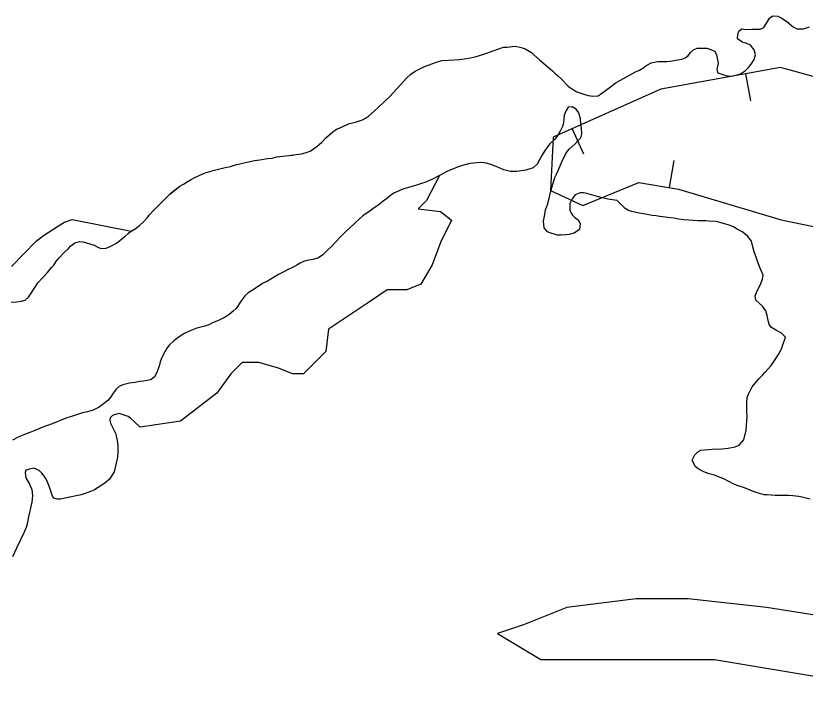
# Model space of a CAD drawing. Extents: x 3187622 to 3225504, y 800805 to 826213.
# Drawn here: x 3209693 to 3210412, y 808604 to 809221 of the extents above; entities that cross this region are included whole.
import ezdxf

# ---------------------------------------------------------------- set-up
doc = ezdxf.new("R2010")
doc.units = 0
for name, color, linetype in [('V-BORW-LINE', 7, 'Continuous'), ('V-SITE-VEGE', 7, 'Continuous'), ('V-TOPO-SHOR', 7, 'Continuous')]:
    doc.layers.add(name, color=color, linetype=linetype)

msp = doc.modelspace()

# ---------------------------------------------------------------- linework, layer by layer
at = {"layer": 'V-BORW-LINE'}
for p, q in [((3210357.31, 809168.2), (3210361.72, 809143.59)), ((3210199.65, 809118.29), (3210209.87, 809095.47)), ((3210288.04, 809064.78), (3210292.21, 809089.43))]:
    msp.add_line(p, q, dxfattribs=at)
for points in [[(3210483.65, 809147.96), (3210389.04, 809173.88), (3210280.34, 809154.41), (3210182.41, 809110.58), (3210179.85, 809062.19), (3210209.36, 809048.38)], [(3210209.36, 809048.38), (3210260.11, 809069.5), (3210296.15, 809063.4), (3210389.74, 809035.32), (3210467.56, 809019.25)]]:
    msp.add_lwpolyline(points, dxfattribs=at)
at = {"layer": 'V-SITE-VEGE'}
for points in [[(3210366.33, 809185.7), (3210365.13, 809190.01), (3210361.91, 809194.35), (3210357.89, 809196.17), (3210354.87, 809196.72), (3210349.87, 809200.07), (3210350.18, 809204.11), (3210351.23, 809207.12), (3210354.04, 809209.11), (3210357.56, 809208.55), (3210363.13, 809208.98), (3210370.45, 809208.87), (3210374, 809210.34), (3210379.18, 809218.85), (3210382.24, 809221.08), (3210386.78, 809220.77), (3210389.79, 809219.21), (3210394.79, 809215.86), (3210400.53, 809210.97), (3210404.04, 809209.16), (3210410.1, 809209.07), (3210415.43, 809211.02)], [(3209893.42, 809085.54), (3209906.34, 809088.64), (3209910.65, 809089.34), (3209915.45, 809090.03), (3209922.29, 809091.19), (3209926.59, 809091.63), (3209930.65, 809092.84), (3209941.77, 809093.95), (3209948.35, 809094.86), (3209953.41, 809095.55), (3209956.71, 809096.26), (3209961.28, 809097.97), (3209967.14, 809102.18), (3209971.75, 809106.15), (3209975.34, 809109.89), (3209979.42, 809113.37), (3209981.73, 809115.36), (3209985.04, 809117.83), (3209989.11, 809119.55), (3209992.16, 809121.02), (3209996.98, 809122.97), (3210002.31, 809124.16), (3210008.9, 809126.34), (3210011.7, 809127.81), (3210014.25, 809129.8), (3210019.37, 809134.27), (3210023.46, 809138), (3210033.44, 809147.46), (3210043.7, 809158.43), (3210048.58, 809164.16), (3210052.93, 809167.89), (3210056.75, 809170.62), (3210064.64, 809174.55), (3210071.75, 809177.48), (3210076.06, 809178.93), (3210081.14, 809180.37), (3210086.95, 809180.8), (3210097.06, 809181.41), (3210103.39, 809182.33), (3210109.97, 809183.5), (3210114.28, 809184.7), (3210120.88, 809186.89), (3210128.49, 809189.56), (3210137.12, 809192.47), (3210140.15, 809192.68), (3210147.99, 809193.32), (3210153.28, 809192.24), (3210156.79, 809190.93), (3210162.56, 809187.81), (3210164.54, 809185.51), (3210169.79, 809180.89), (3210173.78, 809177.55), (3210178.02, 809173.96), (3210181.52, 809171.13), (3210183.76, 809168.83), (3210186.25, 809166.77), (3210189.25, 809163.95), (3210196.22, 809156.78), (3210198.97, 809154.97), (3210203.72, 809151.88), (3210211.01, 809149.5), (3210214.03, 809148.7), (3210218.31, 809147.88), (3210223.12, 809148.32), (3210226.69, 809150.8), (3210234.35, 809156.5), (3210239.45, 809160.46), (3210243.52, 809162.43), (3210248.87, 809165.64), (3210251.67, 809167.11), (3210257.27, 809170.06), (3210260.06, 809171.29), (3210263.88, 809173.51), (3210266.69, 809175.49), (3210271.52, 809178.2), (3210277.35, 809179.38), (3210281.14, 809179.58), (3210285.69, 809179.51), (3210288.72, 809179.72), (3210299.35, 809181.59), (3210302.4, 809182.81), (3210304.95, 809184.79), (3210306.76, 809187.3), (3210309.83, 809190.03), (3210313.13, 809191.75), (3210321.97, 809191.63), (3210326.24, 809190.05), (3210329.26, 809189), (3210330.98, 809185.69), (3210332.38, 809177.84), (3210331.29, 809172.3), (3210332.01, 809169.26), (3210335.78, 809167.95), (3210341.56, 809166.1), (3210346.37, 809166.53), (3210352.7, 809168.21), (3210357.29, 809171.43), (3210360.11, 809174.17), (3210362.43, 809177.17), (3210365.01, 809181.17), (3210366.33, 809185.7)], [(3210390.04, 808932.31), (3210385.53, 808934.65), (3210380.77, 808937.5), (3210378.78, 808940.05), (3210377.59, 808945.37), (3210376.88, 808948.41), (3210375.68, 808952.72), (3210372.71, 808956.8), (3210366.72, 808962.44), (3210366.02, 808966.24), (3210367.32, 808969.25), (3210371.23, 808977.53), (3210372.8, 808981.55), (3210373.36, 808985.08), (3210370.42, 808991.94), (3210365.07, 809006.41), (3210363.63, 809011.98), (3210362.68, 809016.04), (3210359.46, 809020.12), (3210354.97, 809024.23), (3210349.7, 809027.08), (3210346.2, 809029.15), (3210342.43, 809030.47), (3210332.87, 809033.38), (3210329.85, 809033.93), (3210324.04, 809034.26), (3210321.02, 809034.56), (3210313.95, 809034.66), (3210301.33, 809035.34), (3210296.29, 809036.17), (3210292.01, 809036.99), (3210288.98, 809037.28), (3210279.4, 809038.43), (3210275.88, 809038.98), (3210272.34, 809039.28), (3210266.3, 809040.63), (3210260.51, 809041.47), (3210253.96, 809043.08), (3210250.94, 809043.88), (3210247.68, 809045.69), (3210243.45, 809050.05), (3210240.46, 809052.87), (3210231.9, 809054.25), (3210224.6, 809056.12), (3210221.33, 809056.92), (3210217.3, 809058.24), (3210212.77, 809059.32), (3210209.75, 809059.87), (3210206.72, 809059.91), (3210202.4, 809058.2), (3210199.57, 809054.45), (3210197.49, 809050.19), (3210197.4, 809043.88), (3210199.87, 809039.8), (3210201.86, 809037.5), (3210205.11, 809035.43), (3210206.83, 809032.13), (3210206.25, 809026.58), (3210201.41, 809023.36), (3210196.84, 809022.16), (3210193.81, 809021.7), (3210189.51, 809021.51), (3210186.48, 809021.55), (3210181.2, 809022.89), (3210177.18, 809024.46), (3210174.2, 809028.29), (3210173.52, 809034.11), (3210174.63, 809040.41), (3210175.44, 809044.44), (3210177.28, 809049.97), (3210178.89, 809056.26), (3210180.5, 809062.8), (3210181.29, 809065.82), (3210183.68, 809073.87), (3210185.24, 809076.88), (3210186.8, 809080.4), (3210188.63, 809084.66), (3210190.98, 809090.18), (3210194.36, 809096.7), (3210196.93, 809099.7), (3210202.3, 809104.67), (3210204.86, 809107.16), (3210207.43, 809110.15), (3210208.23, 809113.68), (3210208.06, 809118.98), (3210207.35, 809122.78), (3210207.17, 809127.33), (3210205.73, 809132.91), (3210203.25, 809136.23), (3210199.49, 809138.3), (3210195.95, 809137.84), (3210194.14, 809134.84), (3210192.31, 809130.57), (3210192.01, 809127.29), (3210191.71, 809123.76), (3210190.9, 809120.24), (3210189.09, 809116.73), (3210186.5, 809112.22), (3210183.41, 809108.47), (3210179.32, 809104.49), (3210177, 809101.74)], [(3210177, 809101.74), (3210174.43, 809097.99), (3210172.1, 809093.98), (3210167.69, 809086.22), (3210164.11, 809082.73), (3210157.26, 809080.56), (3210149.16, 809079.41), (3210143.35, 809079.49), (3210137.31, 809080.84), (3210133.3, 809082.66), (3210130.29, 809083.97), (3210125.51, 809085.8), (3210121.74, 809086.86), (3210116.19, 809087.45), (3210106.59, 809086.83), (3210099.74, 809084.9), (3210095.93, 809083.69), (3210090.09, 809081.25), (3210086.03, 809079.79), (3210078.9, 809075.85), (3210067, 809053.06), (3210059.37, 809045.44), (3210079.7, 809042.89), (3210089.87, 809035.26), (3210079.7, 809014.92), (3210072.08, 808994.58), (3210061.91, 808976.78), (3210049.21, 808971.7), (3210031.41, 808971.7), (3210016.17, 808961.53), (3209978.04, 808936.1), (3209975.5, 808915.76), (3209955.17, 808895.42), (3209945, 808895.42), (3209932.29, 808900.5), (3209914.5, 808905.59), (3209899.25, 808905.59), (3209889.08, 808895.42), (3209876.37, 808877.62), (3209843.33, 808852.19), (3209806.55, 808846.85), (3209801.81, 808851.47), (3209797.82, 808855.06), (3209795.57, 808856.35), (3209787.53, 808859.25), (3209783.98, 808858.29), (3209781.44, 808857.31), (3209779.39, 808855.32), (3209779.11, 808853.3), (3209779.57, 808850.52), (3209783.99, 808841.36), (3209785.66, 808834.52), (3209786.36, 808829.97), (3209786.27, 808823.65), (3209785.95, 808819.36), (3209782.99, 808806.27), (3209778.6, 808799.52), (3209774.51, 808795.78), (3209768.39, 808791.83), (3209765.08, 808789.86), (3209762.29, 808788.64), (3209752.89, 808785.23), (3209739.47, 808782.64), (3209733.64, 808781.21), (3209731.37, 808781.24), (3209728.1, 808782.05), (3209726.87, 808784.08), (3209723.71, 808792.97), (3209721.51, 808798.3), (3209720.53, 808800.33), (3209719.05, 808802.89), (3209717.06, 808804.93), (3209714.57, 808807.49), (3209709.8, 808809.58), (3209706, 808808.62), (3209702.7, 808807.66), (3209701.92, 808805.65), (3209702.13, 808802.87), (3209702.6, 808800.59), (3209705.81, 808794.99), (3209708.01, 808790.16), (3209708.69, 808784.59), (3209708.1, 808778.54), (3209704.61, 808763.94), (3209704.05, 808760.16), (3209702.72, 808755.38), (3209701.15, 808751.11), (3209694.12, 808736.56), (3209690.48, 808728.78)], [(3209689.4, 808992.96), (3209711.95, 809015.88), (3209718.59, 809021.09), (3209732.35, 809029.99), (3209737.7, 809033.2), (3209744.56, 809035.88), (3209798.37, 809025.16), (3209801.93, 809027.23), (3209806.02, 809030.2), (3209809.6, 809033.68), (3209812.93, 809037.17), (3209814.99, 809039.92), (3209818.33, 809043.66), (3209825.75, 809050.88), (3209830.88, 809056.11), (3209834.72, 809059.84), (3209842.64, 809066.05), (3209845.94, 809067.77), (3209849.26, 809070), (3209852.31, 809071.97), (3209855.62, 809073.7), (3209860.96, 809076.15), (3209865.79, 809078.1), (3209874.15, 809080.51), (3209880.24, 809082.19), (3209883.79, 809082.9), (3209888.6, 809083.84), (3209893.42, 809085.54)], [(3210416.19, 808781.17), (3210409.9, 808782.78), (3210405.62, 808783.6), (3210400.33, 808784.43), (3210384.17, 808784.66), (3210377.1, 808785.26), (3210374.08, 808785.3), (3210367.78, 808786.91), (3210363.51, 808788.48), (3210356.23, 808791.62), (3210350.45, 808793.46), (3210346.69, 808795.04), (3210337.66, 808799.71), (3210333.39, 808801.28), (3210329.12, 808803.11), (3210324.34, 808804.19), (3210319.31, 808806.03), (3210314.05, 808808.88), (3210311.55, 808810.93), (3210308.6, 808816.79), (3210311.2, 808821.55), (3210313.51, 808824.04), (3210316.31, 808825.77), (3210326.93, 808826.88), (3210335.77, 808827.01), (3210341.59, 808827.68), (3210347.92, 808828.86), (3210351.48, 808830.32), (3210355.84, 808835.31), (3210357.73, 808844.12), (3210358.61, 808852.45), (3210358.66, 808856.48), (3210358.48, 808861.04), (3210358.34, 808869.12), (3210358.91, 808873.91), (3210359.96, 808876.92), (3210363.34, 808883.44), (3210365.91, 808886.69), (3210369.5, 808890.68), (3210372.83, 808894.17), (3210374.88, 808896.41), (3210380.53, 808902.9), (3210388.01, 808913.91), (3210390.35, 808918.93), (3210393.77, 808928.72), (3210390.04, 808932.31)], [(3210526.15, 808659.07), (3210376.24, 808682.74), (3210305.23, 808690.64), (3210257.89, 808690.64), (3210194.77, 808682.74), (3210155.32, 808666.96), (3210131.66, 808659.07), (3210171.1, 808635.39), (3210328.91, 808635.39), (3210518.27, 808603.81)]]:
    msp.add_lwpolyline(points, dxfattribs=at)
at = {"layer": 'V-TOPO-SHOR'}
for points in [[(3210243.52, 809162.43), (3210248.87, 809165.64), (3210251.67, 809167.11), (3210257.27, 809170.06), (3210260.06, 809171.29), (3210263.88, 809173.51), (3210266.69, 809175.49), (3210271.52, 809178.2), (3210277.35, 809179.38), (3210281.14, 809179.58), (3210285.69, 809179.51), (3210288.72, 809179.72), (3210299.35, 809181.59), (3210302.4, 809182.81), (3210304.95, 809184.8), (3210306.76, 809187.3), (3210309.83, 809190.03), (3210313.13, 809191.75), (3210317.43, 809191.69), (3210321.97, 809191.63), (3210326.24, 809190.05), (3210329.26, 809189), (3210330.98, 809185.69), (3210332.38, 809177.84), (3210331.29, 809172.3), (3210332.01, 809169.26), (3210335.78, 809167.95), (3210341.56, 809166.1), (3210346.37, 809166.53), (3210352.7, 809168.21), (3210357.29, 809171.43), (3210360.11, 809174.17), (3210362.43, 809177.17), (3210365.01, 809181.17), (3210366.33, 809185.7), (3210365.13, 809190.01), (3210361.91, 809194.35), (3210357.89, 809196.17), (3210354.87, 809196.72), (3210349.87, 809200.07), (3210350.18, 809204.11), (3210351.23, 809207.12), (3210354.04, 809209.11), (3210357.56, 809208.55), (3210363.13, 809208.98), (3210370.45, 809208.87), (3210374.01, 809210.34), (3210376.59, 809214.6), (3210379.18, 809218.85), (3210382.24, 809221.08), (3210386.78, 809220.77), (3210389.79, 809219.21), (3210394.79, 809215.86), (3210400.53, 809210.97), (3210404.04, 809209.16), (3210410.1, 809209.07), (3210415.43, 809211.02)], [(3209754.29, 809015.52), (3209757.81, 809014.46), (3209764.6, 809012.35), (3209767.35, 809010.79), (3209770.87, 809009.48), (3209775.67, 809009.67), (3209779.23, 809011.13), (3209785.08, 809014.33), (3209793, 809020.53), (3209795.56, 809023.02), (3209798.11, 809025.01), (3209801.93, 809027.23), (3209806.02, 809030.2), (3209809.6, 809033.68), (3209812.93, 809037.17), (3209814.99, 809039.92), (3209818.33, 809043.66), (3209825.75, 809050.88), (3209830.88, 809056.11), (3209834.72, 809059.85), (3209842.64, 809066.05), (3209845.94, 809067.77), (3209849.26, 809070), (3209852.31, 809071.97), (3209855.62, 809073.7), (3209860.96, 809076.15), (3209865.79, 809078.1), (3209874.15, 809080.51), (3209880.24, 809082.19), (3209883.78, 809082.9), (3209888.6, 809083.84), (3209893.42, 809085.54), (3209906.34, 809088.64), (3209910.65, 809089.34), (3209915.45, 809090.03), (3209922.29, 809091.19), (3209926.59, 809091.64), (3209930.65, 809092.84), (3209941.77, 809093.95), (3209945.06, 809094.41), (3209948.35, 809094.86), (3209953.41, 809095.55), (3209956.71, 809096.26), (3209961.28, 809097.97), (3209967.14, 809102.18), (3209971.75, 809106.15), (3209975.33, 809109.89), (3209979.42, 809113.37), (3209981.73, 809115.36), (3209985.04, 809117.83), (3209989.11, 809119.55), (3209992.16, 809121.02), (3209996.98, 809122.97), (3210002.31, 809124.16), (3210008.9, 809126.34), (3210011.7, 809127.81), (3210014.25, 809129.8), (3210019.37, 809134.27), (3210023.46, 809138), (3210033.44, 809147.46), (3210043.7, 809158.43), (3210048.58, 809164.16), (3210052.93, 809167.89), (3210056.75, 809170.62), (3210064.64, 809174.55), (3210071.75, 809177.48), (3210076.06, 809178.93), (3210081.14, 809180.37), (3210086.95, 809180.8), (3210097.06, 809181.41), (3210103.39, 809182.33), (3210109.97, 809183.5), (3210114.28, 809184.71), (3210120.88, 809186.89), (3210128.49, 809189.56), (3210132.81, 809191.01), (3210137.12, 809192.47), (3210140.15, 809192.68), (3210147.99, 809193.32), (3210153.28, 809192.24), (3210156.79, 809190.93), (3210162.56, 809187.81), (3210164.55, 809185.51), (3210169.79, 809180.89), (3210173.78, 809177.55), (3210178.02, 809173.96), (3210181.52, 809171.13), (3210183.76, 809168.83), (3210186.25, 809166.77), (3210189.25, 809163.95), (3210196.22, 809156.78), (3210198.97, 809154.97), (3210203.72, 809151.88), (3210211.01, 809149.5), (3210214.03, 809148.7), (3210218.31, 809147.88), (3210223.12, 809148.32), (3210226.69, 809150.8), (3210234.35, 809156.5), (3210239.45, 809160.46), (3210243.52, 809162.43)], [(3210181.29, 809065.82), (3210183.68, 809073.87), (3210185.24, 809076.88), (3210186.8, 809080.39), (3210188.63, 809084.66), (3210190.98, 809090.18), (3210194.36, 809096.7), (3210196.93, 809099.7), (3210202.3, 809104.67), (3210204.86, 809107.16), (3210207.43, 809110.15), (3210208.23, 809113.68), (3210208.06, 809118.98), (3210207.35, 809122.78), (3210207.17, 809127.33), (3210205.73, 809132.91), (3210203.25, 809136.23), (3210199.49, 809138.3), (3210195.95, 809137.84), (3210194.14, 809134.84), (3210192.31, 809130.57), (3210192.01, 809127.29), (3210191.71, 809123.76), (3210190.9, 809120.24), (3210189.09, 809116.73), (3210186.5, 809112.22), (3210183.41, 809108.47), (3210179.32, 809104.49), (3210177, 809101.74), (3210174.43, 809097.99), (3210172.1, 809093.98), (3210167.69, 809086.22), (3210164.11, 809082.73), (3210157.26, 809080.56), (3210149.16, 809079.41), (3210143.35, 809079.49), (3210137.31, 809080.84), (3210133.3, 809082.66), (3210130.29, 809083.97), (3210125.51, 809085.8), (3210121.74, 809086.86), (3210116.19, 809087.45), (3210106.59, 809086.83), (3210099.74, 809084.9), (3210095.93, 809083.69), (3210090.09, 809081.25), (3210086.03, 809079.79), (3210078.9, 809075.85), (3210072.54, 809072.41), (3210065.43, 809069.47), (3210061.62, 809068.27), (3210058.07, 809067.05), (3210045.39, 809063.19), (3210038.02, 809060.01), (3210034.71, 809057.79), (3210030.62, 809054.56), (3210027.56, 809052.33), (3210022.96, 809048.86), (3210018.37, 809045.39), (3210015.56, 809043.41), (3210013.01, 809041.68), (3210009.19, 809038.95), (3210006.38, 809036.72), (3210001.77, 809032.49), (3209992.3, 809023.53), (3209988.46, 809019.55), (3209981.02, 809011.57), (3209977.18, 809008.09), (3209972.83, 809003.6), (3209968.75, 809000.88), (3209963.68, 808999.44), (3209958.36, 808998.5), (3209955.06, 808997.54), (3209952.01, 808996.07), (3209948.95, 808994.09), (3209944.63, 808991.88), (3209941.83, 808990.66), (3209936.74, 808987.7), (3209932.42, 808985.74), (3209922.48, 808979.56), (3209917.91, 808977.36), (3209913.83, 808974.63), (3209907.97, 808970.93), (3209904.91, 808968.95), (3209901.84, 808966.22), (3209897.98, 808960.97), (3209893.85, 808954.71), (3209891.29, 808952.22), (3209887.46, 808949.25), (3209883.89, 808947.02), (3209879.06, 808944.57), (3209876.26, 808943.34), (3209872.45, 808941.63), (3209869.14, 808939.91), (3209865.34, 808938.7), (3209858.24, 808936.78), (3209852.14, 808934.34), (3209846.81, 808932.14), (3209844, 808930.16), (3209840.69, 808928.19), (3209837.11, 808925.21)], [(3210311.55, 808810.93), (3210308.6, 808816.79), (3210311.2, 808821.55), (3210313.51, 808824.04), (3210316.31, 808825.77), (3210326.93, 808826.88), (3210335.77, 808827.01), (3210341.59, 808827.68), (3210347.92, 808828.86), (3210351.48, 808830.32), (3210355.84, 808835.31), (3210357.73, 808844.12), (3210358.61, 808852.45), (3210358.66, 808856.48), (3210358.48, 808861.04), (3210358.34, 808869.12), (3210358.91, 808873.91), (3210359.96, 808876.92), (3210363.34, 808883.44), (3210365.91, 808886.69), (3210369.5, 808890.68), (3210372.83, 808894.17), (3210374.88, 808896.41), (3210380.53, 808902.9), (3210388.01, 808913.91), (3210390.35, 808918.93), (3210393.77, 808928.72), (3210390.04, 808932.31), (3210385.53, 808934.65), (3210380.77, 808937.5), (3210378.78, 808940.05), (3210377.59, 808945.37), (3210376.88, 808948.41), (3210375.68, 808952.72), (3210372.71, 808956.8), (3210366.72, 808962.44), (3210366.02, 808966.24), (3210367.32, 808969.25), (3210371.23, 808977.53), (3210372.8, 808981.55), (3210373.36, 808985.08), (3210370.42, 808991.94), (3210365.07, 809006.41), (3210363.63, 809011.99), (3210362.68, 809016.04), (3210359.46, 809020.12), (3210354.97, 809024.23), (3210349.7, 809027.08), (3210346.2, 809029.15), (3210342.43, 809030.47), (3210332.87, 809033.38), (3210329.85, 809033.93), (3210324.04, 809034.26), (3210321.02, 809034.56), (3210316.98, 809034.61), (3210313.95, 809034.66), (3210301.33, 809035.34), (3210296.29, 809036.17), (3210292.01, 809036.99), (3210288.98, 809037.28), (3210279.4, 809038.43), (3210275.88, 809038.98), (3210272.34, 809039.28), (3210266.3, 809040.63), (3210260.51, 809041.47), (3210253.96, 809043.08), (3210250.94, 809043.88), (3210247.68, 809045.69), (3210243.45, 809050.05), (3210240.46, 809052.87), (3210231.9, 809054.25), (3210224.6, 809056.12), (3210221.33, 809056.92), (3210217.3, 809058.24), (3210212.77, 809059.32), (3210209.75, 809059.87), (3210206.72, 809059.91), (3210202.4, 809058.2), (3210199.57, 809054.45), (3210197.49, 809050.19), (3210197.4, 809043.88), (3210199.87, 809039.8), (3210201.86, 809037.5), (3210205.11, 809035.43), (3210206.83, 809032.13), (3210206.25, 809026.58), (3210201.41, 809023.36), (3210196.84, 809022.16), (3210193.81, 809021.7), (3210189.51, 809021.51), (3210186.48, 809021.55), (3210181.2, 809022.89), (3210177.18, 809024.46), (3210174.2, 809028.29), (3210173.52, 809034.11), (3210174.62, 809040.41), (3210175.44, 809044.44), (3210177.28, 809049.97), (3210178.89, 809056.26), (3210180.5, 809062.8), (3210181.29, 809065.82)], [(3209689.12, 808960.63), (3209693.92, 808960.81), (3209698.73, 808961.5), (3209702.02, 808962.21), (3209704.83, 808964.95), (3209707.93, 808969.71), (3209713.61, 808977.96), (3209717.97, 808982.95), (3209722.33, 808987.44), (3209725.92, 808991.93), (3209727.98, 808994.17), (3209729.79, 808997.18), (3209732.61, 809000.68), (3209737.74, 809005.91), (3209741.32, 809009.39), (3209743.63, 809011.63), (3209747.2, 809014.36), (3209751.26, 809015.57), (3209754.29, 809015.52)], [(3209837.11, 808925.21), (3209833.28, 808921.72), (3209830.71, 808918.73), (3209828.9, 808915.47), (3209826.29, 808910.21), (3209824.72, 808906.19), (3209823.91, 808902.16), (3209821.3, 808895.88), (3209819.73, 808892.62), (3209816.41, 808889.89), (3209809.58, 808888.72), (3209806.04, 808888.27), (3209801.98, 808887.57), (3209796.92, 808886.88), (3209790.84, 808885.2), (3209787.53, 808883.73), (3209784.73, 808881.5), (3209781.89, 808877.75), (3209779.83, 808874.24), (3209777, 808871), (3209769.34, 808865.05), (3209763.75, 808862.35), (3209758.67, 808860.65), (3209754.11, 808859.71), (3209750.31, 808858.49), (3209744.22, 808856.56), (3209739.91, 808855.36), (3209733.31, 808852.67), (3209730.51, 808851.45), (3209723.15, 808848.53), (3209719.59, 808847.31), (3209709.18, 808843.17), (3209706.13, 808841.94), (3209701.31, 808839.99), (3209695.71, 808837.55), (3209690.37, 808834.84)], [(3210416.19, 808781.17), (3210409.9, 808782.78), (3210405.62, 808783.6), (3210400.33, 808784.43), (3210396.29, 808784.49), (3210384.17, 808784.66), (3210377.1, 808785.26), (3210374.08, 808785.3), (3210367.78, 808786.91), (3210363.51, 808788.48), (3210356.23, 808791.62), (3210350.45, 808793.46), (3210346.69, 808795.04), (3210337.66, 808799.71), (3210333.39, 808801.28), (3210329.12, 808803.11), (3210324.34, 808804.19), (3210319.31, 808806.03), (3210314.05, 808808.88), (3210311.55, 808810.93)]]:
    msp.add_lwpolyline(points, dxfattribs=at)

doc.saveas('drawing.dxf')
